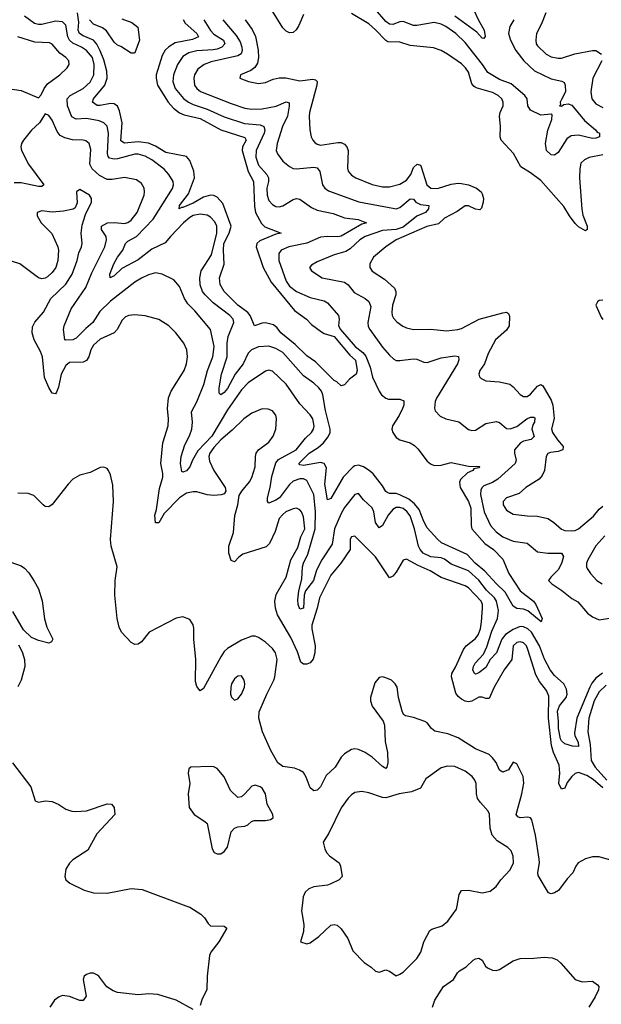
# Model space of a CAD drawing. Header units: inches. Extents: x 1843162 to 1959474, y 907081 to 1016326.
# Tile 669 of 684: x 1942181 to 1945562, y 999427 to 1005150. Entities that reach past the tile are written whole.
import ezdxf

# ---------------------------------------------------------------- set-up
doc = ezdxf.new("R2010")
doc.units = ezdxf.units.IN
doc.header["$MEASUREMENT"] = 0
doc.layers.add('B9040', color=7, linetype='Continuous')
doc.layers.add('B9949', color=7, linetype='Continuous')

msp = doc.modelspace()

# ---------------------------------------------------------------- linework, layer by layer
at = {"layer": 'B9040', "color": 5}
for points, elevation in [([(1943131.9, 1005151.9), (1943142.7, 1005130), (1943210.7, 1005070), (1943220.2, 1005050), (1943185.5, 1005034.5), (1943085.2, 1005014.8), (1943047.9, 1004992.1), (1943027.3, 1004972.7), (1943010, 1004941.1), (1942975.3, 1004830), (1942973.6, 1004810), (1942982.4, 1004770), (1943044.3, 1004670), (1943075.4, 1004635.4), (1943109.2, 1004609.2), (1943137.8, 1004597.8), (1943230, 1004576.3), (1943350, 1004510.5), (1943490, 1004466), (1943496.8, 1004450), (1943477, 1004410), (1943474.4, 1004390), (1943508.3, 1004268.3), (1943539.4, 1004210), (1943546.4, 1004066.4), (1943552.5, 1004030), (1943586.1, 1003966.1), (1943605.9, 1003945.9), (1943701, 1003910), (1943670, 1003903.1), (1943576.4, 1003863.6), (1943559.8, 1003850), (1943556.4, 1003830), (1943595.6, 1003710), (1943643.7, 1003623.6), (1943779.2, 1003459.2), (1943848.7, 1003410), (1943878, 1003378), (1943934.7, 1003334.7), (1943950, 1003325.6), (1944010, 1003308.2), (1944099.8, 1003199.8), (1944133.4, 1003170), (1944143, 1003110), (1944136.3, 1003090), (1944099.1, 1003060.9), (1944070, 1003028), (1944050, 1003022), (1944024.9, 1003044.9), (1944010, 1003052.3), (1943900.3, 1003160.3), (1943850, 1003196), (1943782.4, 1003262.4), (1943699.5, 1003330), (1943678.4, 1003358.4), (1943656.9, 1003376.9), (1943610, 1003388.5), (1943590, 1003386.3), (1943546.6, 1003370), (1943521.4, 1003430), (1943507.3, 1003447.3), (1943449.2, 1003490), (1943369.8, 1003570), (1943345.6, 1003610), (1943341.7, 1003650), (1943370.4, 1003729.6), (1943365.9, 1003810), (1943368.4, 1003850), (1943399.4, 1003910), (1943409.9, 1003950), (1943362.5, 1004082.5), (1943330, 1004118.8), (1943310, 1004128.2), (1943290, 1004130.5), (1943250, 1004119.1), (1943190, 1004084.1), (1943130, 1004058.9), (1943121.1, 1004058.9), (1943108.2, 1004050), (1943109.2, 1004070), (1943163.1, 1004136.9), (1943196.7, 1004230), (1943193.1, 1004270), (1943170, 1004332.1), (1943150, 1004354.5), (1943030, 1004378.8), (1942970, 1004414.2), (1942930, 1004431.6), (1942870, 1004440.3), (1942790, 1004431.6), (1942770, 1004446.6), (1942776.7, 1004550), (1942761.1, 1004621.1), (1942750, 1004647.7), (1942730, 1004661.1), (1942710, 1004662.9), (1942650, 1004650.4), (1942631.6, 1004651.6), (1942603.7, 1004670), (1942609.9, 1004690), (1942676.1, 1004770), (1942690.6, 1004810), (1942687.4, 1004850), (1942670, 1004916), (1942650, 1004969.9), (1942630, 1005008.3), (1942610, 1005031), (1942550, 1005055.7), (1942528, 1005070), (1942522.1, 1005090), (1942524.7, 1005135.3), (1942517.5, 1005190)], 420), ([(1943830, 1005181.1), (1943803.9, 1005116.1), (1943789, 1005091), (1943770, 1005075.3), (1943750, 1005073.8), (1943730, 1005083.2), (1943710, 1005101.8), (1943650, 1005199.8)], 480), ([(1945570, 1004364.9), (1945491.3, 1004348.7), (1945463.9, 1004336.1), (1945443.2, 1004316.8), (1945436, 1004284), (1945435.4, 1004230), (1945448, 1004048.1), (1945454.7, 1004014.7), (1945479.3, 1003950), (1945480.3, 1003930), (1945470, 1003922.7), (1945430, 1003946.3), (1945410, 1003965.6), (1945376.1, 1004010), (1945343.5, 1004063.5), (1945210, 1004214.6), (1945150, 1004259.7), (1945093.9, 1004293.9), (1945052.2, 1004372.2), (1944979.3, 1004450), (1944972.9, 1004470), (1944976, 1004530), (1944970.9, 1004590), (1944973.5, 1004610), (1944990.9, 1004650), (1944991.8, 1004670), (1944984.5, 1004690), (1944962.7, 1004710), (1944930, 1004726.6), (1944834.4, 1004754.4), (1944822.1, 1004762.1), (1944810, 1004777.7), (1944790, 1004844), (1944773.3, 1004870), (1944750, 1004893.4), (1944667.8, 1004950), (1944630, 1004971.5), (1944586, 1004986), (1944450, 1005000.2), (1944390, 1005019.9), (1944321.7, 1005021.7), (1944308.4, 1005028.4), (1944250, 1005091.9), (1944210, 1005125.7), (1944110, 1005186.5)], 480), ([(1945052.9, 1005150), (1945030.9, 1005110), (1945023.2, 1005070), (1945034.6, 1005030), (1945065, 1004970), (1945111.3, 1004911.3), (1945173.1, 1004853.1), (1945270, 1004805.3), (1945333.2, 1004793.2), (1945345.5, 1004785.5), (1945352.4, 1004770), (1945354, 1004730), (1945330, 1004685.6), (1945323.5, 1004670), (1945324.1, 1004655.9), (1945318.8, 1004650), (1945330, 1004646.7), (1945343.5, 1004656.5), (1945370, 1004661.8), (1945390, 1004653.5), (1945463.3, 1004563.4), (1945527.7, 1004510), (1945537.1, 1004497.1), (1945551.3, 1004490), (1945551.3, 1004470), (1945530, 1004460.9), (1945510, 1004459.6), (1945430, 1004479), (1945385.8, 1004474.2), (1945361.7, 1004458.3), (1945310, 1004378.9), (1945290, 1004362.5), (1945270, 1004363.8), (1945243.4, 1004390), (1945236.7, 1004430), (1945250, 1004507.7), (1945274.2, 1004570), (1945277, 1004597), (1945270, 1004601.3), (1945210, 1004594.2), (1945150, 1004623.8), (1945135.4, 1004650), (1945130.6, 1004690), (1945116.5, 1004710), (1945037.2, 1004777.2), (1944970, 1004801.7), (1944902.3, 1004842.3), (1944871.5, 1004890), (1944770, 1005017), (1944716, 1005070), (1944658, 1005110), (1944630, 1005124.7), (1944590, 1005133.7), (1944490, 1005115.8), (1944470, 1005117.1), (1944410, 1005139.3), (1944390, 1005136.9), (1944350, 1005121.3), (1944330, 1005123.4), (1944310, 1005139.9), (1944248.9, 1005210)], 460), ([(1944819.4, 1005210), (1944847.2, 1005147.2), (1944880.2, 1005090), (1944887.3, 1005052.7), (1944878.4, 1005041.6), (1944870, 1005043), (1944837.9, 1005077.9), (1944709.9, 1005170)], 440), ([(1945238.4, 1005190), (1945213.9, 1005126.1), (1945185, 1005070), (1945181.5, 1005030), (1945183.6, 1005010), (1945190, 1004998), (1945240.3, 1004950), (1945270, 1004933.4), (1945310, 1004926), (1945330, 1004927), (1945408.1, 1004951.9), (1945510, 1004971.3), (1945530.4, 1004970), (1945562, 1004950)], 480), ([(1943251.6, 1005150), (1943290, 1005087.4), (1943310, 1005066.8), (1943365.8, 1005030), (1943373.5, 1005010), (1943355.3, 1004990), (1943330, 1004979.6), (1943305.7, 1004974.3), (1943210, 1004969.9), (1943163.5, 1004956.5), (1943130, 1004935.9), (1943098.1, 1004890), (1943075.5, 1004830), (1943071.7, 1004790), (1943084.5, 1004750), (1943132.5, 1004692.4), (1943162.5, 1004670), (1943190, 1004656.6), (1943270, 1004630.1), (1943370, 1004585.1), (1943487.1, 1004547.1), (1943578.2, 1004538.2), (1943600.2, 1004530), (1943606.4, 1004510), (1943602.2, 1004490), (1943555.5, 1004390), (1943554.2, 1004350), (1943570, 1004303.5), (1943618.3, 1004250), (1943626.9, 1004230), (1943627.4, 1004210), (1943618.3, 1004170), (1943619.3, 1004130), (1943630, 1004098.3), (1943650, 1004075), (1943670, 1004064), (1943690, 1004062), (1943710, 1004067.8), (1943770, 1004103.9), (1943791.1, 1004111.1), (1943810, 1004106.5), (1943878.1, 1004058.1), (1943910, 1004043), (1944004.2, 1004024.2), (1944070, 1003998.2), (1944147.6, 1003987.6), (1944197.3, 1003970), (1944170, 1003961.4), (1944050, 1003891.7), (1944030, 1003887.4), (1943970, 1003889.2), (1943930, 1003885.1), (1943850, 1003851.8), (1943744.9, 1003830), (1943701.8, 1003810), (1943687.8, 1003790), (1943687.1, 1003750), (1943729.6, 1003630), (1943750, 1003600.2), (1943790, 1003570.8), (1943870, 1003536.1), (1943950, 1003516.3), (1943970, 1003504.9), (1944034.2, 1003430), (1944038.4, 1003410), (1944033.4, 1003370), (1944045.2, 1003350), (1944131.8, 1003250), (1944175.4, 1003215.4), (1944193.6, 1003193.6), (1944218.1, 1003130), (1944232, 1003072), (1944270, 1002990.4), (1944284.4, 1002970), (1944308.5, 1002950), (1944324.1, 1002944.1), (1944390, 1002944), (1944414.7, 1002934.7), (1944414.3, 1002910), (1944406.3, 1002890), (1944386.7, 1002850), (1944348.2, 1002790), (1944345, 1002770), (1944350.2, 1002750), (1944370, 1002721.8), (1944390, 1002708.6), (1944450, 1002690.2), (1944475.7, 1002675.7), (1944496.1, 1002656.1), (1944550, 1002583.9), (1944568, 1002568.1), (1944590, 1002558.6), (1944630, 1002560.2), (1944690, 1002576.1), (1944790, 1002554.7), (1944853.7, 1002553.7), (1944855.5, 1002550), (1944850, 1002546), (1944821.6, 1002538.4), (1944814.8, 1002530), (1944784.5, 1002515.5), (1944743.3, 1002476.6), (1944737.9, 1002462.1), (1944741.3, 1002430), (1944790, 1002348.6), (1944803.8, 1002310), (1944805.4, 1002210), (1944810.1, 1002190), (1944884.8, 1002104.8), (1944935.9, 1002070), (1944990, 1002014), (1945023.9, 1001930), (1945090.2, 1001830.2), (1945167.3, 1001770), (1945182, 1001750), (1945218.4, 1001670), (1945212, 1001650), (1945134.5, 1001714.5), (1945110, 1001724.2), (1945070, 1001726.9), (1945050, 1001740.5), (1945003.1, 1001823.1), (1944952.5, 1001870), (1944884, 1001944), (1944828.5, 1001990), (1944781.2, 1002041.2), (1944633.5, 1002110), (1944608.8, 1002130), (1944550, 1002195.9), (1944530, 1002232.9), (1944502.9, 1002303), (1944476.4, 1002336.4), (1944442.1, 1002362.1), (1944390, 1002389), (1944370, 1002395.9), (1944330, 1002396.4), (1944320.4, 1002400.4), (1944310, 1002408), (1944290, 1002440.5), (1944235, 1002510), (1944213.1, 1002530), (1944179.6, 1002550), (1944150, 1002560.7), (1944130, 1002557.6), (1944119.3, 1002550), (1944060.8, 1002490), (1943990, 1002366), (1943970, 1002358.3), (1943955.6, 1002450), (1943964.3, 1002544.3), (1943951.6, 1002570), (1943930, 1002576.9), (1943830, 1002558.1), (1943810, 1002563.1), (1943804.1, 1002570), (1943863, 1002630), (1943916, 1002664), (1943946.7, 1002690), (1943974.5, 1002725.5), (1943985.6, 1002750), (1943985.8, 1002770), (1943957.8, 1002877.8), (1943943.7, 1002970), (1943936.3, 1002990), (1943920.7, 1003010), (1943890, 1003037.5), (1943830, 1003079.2), (1943710, 1003214.5), (1943670, 1003239.6), (1943630, 1003252.7), (1943570, 1003247.5), (1943529, 1003231), (1943509.3, 1003210.7), (1943479.7, 1003150), (1943433.6, 1003090), (1943390, 1003005.9), (1943370, 1002982.6), (1943350, 1002969.8), (1943340, 1002980), (1943339.9, 1003010), (1943353.5, 1003090), (1943387, 1003190), (1943387.1, 1003270), (1943392.1, 1003307.9), (1943425.2, 1003390), (1943421.7, 1003410), (1943403.4, 1003430), (1943305, 1003504.9), (1943258.5, 1003550), (1943243.2, 1003570), (1943230, 1003609.5), (1943227.7, 1003650), (1943235.4, 1003690), (1943296, 1003784), (1943327.2, 1003910), (1943326.3, 1003950), (1943314.6, 1003974.6), (1943290, 1004001.5), (1943270, 1004013.3), (1943230, 1004019), (1943190, 1004011.1), (1943170, 1004000.3), (1943133.7, 1003970), (1943057.5, 1003890), (1943027.6, 1003852.4), (1942950, 1003815.3), (1942870, 1003753.4), (1942775.8, 1003704.2), (1942730, 1003660.7), (1942707, 1003650), (1942704.4, 1003670), (1942727.9, 1003730), (1942750, 1003769.2), (1942780.6, 1003810), (1942795.9, 1003850), (1942810, 1003863), (1942860.8, 1003890), (1942957.1, 1003990), (1943069.7, 1004169.7), (1943075, 1004190), (1943073.3, 1004210), (1943048.2, 1004250), (1943020.5, 1004280.5), (1942950, 1004335), (1942910, 1004357.2), (1942870, 1004367.6), (1942850, 1004368), (1942750, 1004341.5), (1942730, 1004339.4), (1942704.1, 1004344.1), (1942695, 1004355), (1942691.3, 1004371.3), (1942697.1, 1004490), (1942690, 1004531.6), (1942670.3, 1004550.3), (1942642.9, 1004562.9), (1942570, 1004574.9), (1942510, 1004571.9), (1942484.9, 1004584.9), (1942459.4, 1004650), (1942457.5, 1004690), (1942474.2, 1004710), (1942550.8, 1004750), (1942590, 1004786), (1942612.3, 1004830), (1942614.3, 1004890), (1942603.6, 1004930), (1942570.5, 1004970), (1942541, 1004990), (1942490, 1005014.3), (1942470.8, 1005030.8), (1942460.9, 1005050), (1942450, 1005117.4), (1942430, 1005138.1), (1942390, 1005141.8), (1942310, 1005122.6), (1942290, 1005121.7), (1942268.1, 1005128.1), (1942210, 1005169.9)], 440), ([(1942774.1, 1005154.1), (1942833, 1005133.1), (1942867.2, 1005107.2), (1942877.8, 1005030), (1942850, 1004957.6), (1942844.4, 1004955.6), (1942830, 1004955.1), (1942770, 1004994), (1942750, 1005002), (1942730, 1005020.3), (1942685.6, 1005085.6), (1942662.3, 1005102.3), (1942610, 1005124.3), (1942587.2, 1005150)], 380), ([(1943361.2, 1005150), (1943438.7, 1005058.7), (1943461.8, 1005021.8), (1943473.3, 1004990), (1943474.9, 1004970), (1943468.4, 1004951.6), (1943450, 1004940.6), (1943294.9, 1004905.1), (1943254.3, 1004890), (1943216.8, 1004863.2), (1943197.8, 1004830), (1943192.5, 1004810), (1943197.8, 1004770), (1943210.2, 1004750), (1943231.9, 1004731.9), (1943410, 1004661.9), (1943490, 1004636.1), (1943530, 1004629.1), (1943590, 1004631.7), (1943672.5, 1004647.5), (1943730, 1004673.4), (1943747, 1004667), (1943748.2, 1004648.2), (1943738.7, 1004590), (1943709.1, 1004530), (1943677.1, 1004430), (1943672.1, 1004390), (1943678.8, 1004370), (1943710, 1004328.3), (1943750, 1004295.9), (1943770, 1004285.6), (1943790, 1004282.2), (1943890, 1004292.7), (1943910, 1004288), (1943926.6, 1004266.6), (1943941.3, 1004190), (1943955.5, 1004170), (1943975.9, 1004156), (1944151.9, 1004091.9), (1944350, 1004053.9), (1944370, 1004051.4), (1944390, 1004058.2), (1944450, 1004109.2), (1944470, 1004106.7), (1944483.5, 1004090), (1944510, 1004075.7), (1944559.1, 1004070), (1944557.5, 1004050), (1944539.3, 1004030), (1944490, 1004008.1), (1944410, 1003943.8), (1944370, 1003931.3), (1944290, 1003925.2), (1944189.3, 1003890), (1944157.7, 1003870), (1944101.5, 1003818.5), (1944077.3, 1003802.7), (1944010, 1003784), (1943910, 1003742.2), (1943877, 1003723), (1943865.5, 1003710), (1943877.1, 1003690), (1943939.1, 1003650), (1944070, 1003624.7), (1944089.5, 1003609.5), (1944125.1, 1003565.1), (1944190, 1003530.2), (1944211.3, 1003511.3), (1944222, 1003482), (1944203.8, 1003390), (1944207.4, 1003367.4), (1944215.5, 1003350), (1944290, 1003247.4), (1944330, 1003199.5), (1944356.4, 1003176.4), (1944370, 1003169.1), (1944390, 1003168), (1944470, 1003178.2), (1944490, 1003175.8), (1944530, 1003159.3), (1944550, 1003157.6), (1944630, 1003184.7), (1944710, 1003196.5), (1944732.6, 1003192.6), (1944733.7, 1003173.7), (1944725, 1003150), (1944603.3, 1002950), (1944595.7, 1002930), (1944591.3, 1002891.3), (1944596.2, 1002876.2), (1944625.6, 1002845.6), (1944658.8, 1002830), (1944733, 1002813), (1944790, 1002767), (1944810, 1002761.1), (1944830, 1002764.9), (1944890, 1002801.8), (1944950, 1002814.2), (1944970, 1002807.6), (1945010, 1002774.5), (1945032.6, 1002772.6), (1945070, 1002785.3), (1945129.8, 1002830), (1945150, 1002839.6), (1945170, 1002840.2), (1945175.2, 1002835.2), (1945173, 1002810), (1945164.1, 1002795.9), (1945158, 1002770), (1945172.1, 1002727.9), (1945154.6, 1002710), (1945110, 1002700.8), (1945092.2, 1002690), (1945056.9, 1002650), (1945056.5, 1002630), (1945066.2, 1002590), (1945062, 1002570), (1944961, 1002479), (1944930, 1002460.4), (1944879.5, 1002440.5), (1944868.5, 1002431.5), (1944862.4, 1002417.6), (1944859.4, 1002390), (1944881.7, 1002290), (1944917.9, 1002210), (1944950, 1002173.5), (1944990, 1002144.6), (1945050, 1002119.5), (1945130, 1002107.9), (1945190, 1002057.6), (1945251.5, 1002048.5), (1945330.7, 1002050), (1945342.8, 1002030), (1945330, 1001988.4), (1945310, 1001952.8), (1945267.8, 1001910), (1945254.9, 1001890), (1945274, 1001870), (1945332.1, 1001832), (1945390, 1001786), (1945425.4, 1001765.4), (1945480.6, 1001700.6), (1945510, 1001679.2), (1945550, 1001662.2), (1945610, 1001671.7)], 460), ([(1943491.2, 1005150), (1943532.3, 1005092.3), (1943552.2, 1005052.2), (1943567.5, 1004972.5), (1943569.5, 1004930), (1943563.1, 1004896.9), (1943547.7, 1004872.3), (1943524.9, 1004855.1), (1943465.5, 1004830), (1943460.7, 1004810), (1943511.3, 1004790), (1943570, 1004778.9), (1943610, 1004785.3), (1943655.5, 1004804.4), (1943690, 1004812.9), (1943728.9, 1004811.1), (1943810, 1004794.2), (1943884.8, 1004804.8), (1943900.2, 1004800.2), (1943910.1, 1004790.1), (1943908.8, 1004770), (1943865.2, 1004610), (1943863.2, 1004590), (1943868.1, 1004510), (1943875.6, 1004470), (1943884.6, 1004450), (1943896.8, 1004436.8), (1943910, 1004427.2), (1943930, 1004421.1), (1944030, 1004436.1), (1944050, 1004435.5), (1944070, 1004426.7), (1944082.9, 1004410), (1944090.1, 1004390), (1944086.5, 1004286.5), (1944091.3, 1004270), (1944110, 1004246.9), (1944134.4, 1004230), (1944230, 1004192.1), (1944290, 1004178.1), (1944330, 1004178.4), (1944390, 1004194.6), (1944430, 1004217.2), (1944454.8, 1004250), (1944470, 1004290.3), (1944491, 1004311), (1944510, 1004304.6), (1944515.4, 1004295.4), (1944548.5, 1004190), (1944570, 1004170.9), (1944610, 1004168.3), (1944690, 1004194.1), (1944730, 1004199.9), (1944750, 1004198.1), (1944790, 1004190.1), (1944836.1, 1004170), (1944863.2, 1004150), (1944870, 1004138.7), (1944877.1, 1004110), (1944875.1, 1004090), (1944865.2, 1004054.8), (1944855, 1004045), (1944830, 1004048.1), (1944790, 1004068.7), (1944770, 1004068.7), (1944724.3, 1004035.7), (1944650, 1003995.5), (1944616.3, 1003963.7), (1944547.9, 1003947.9), (1944369.2, 1003870), (1944310.2, 1003830), (1944238.5, 1003770), (1944217.2, 1003730), (1944215.5, 1003710), (1944230, 1003688.3), (1944302.2, 1003642.2), (1944360.2, 1003590), (1944367.7, 1003570), (1944366.8, 1003550), (1944348.2, 1003490), (1944343.8, 1003450), (1944346.7, 1003430), (1944354.4, 1003414.4), (1944373.6, 1003393.6), (1944408, 1003368), (1944430, 1003358.2), (1944470, 1003349.4), (1944570.2, 1003350.2), (1944662, 1003342), (1944728.4, 1003348.4), (1944750, 1003354.8), (1944852.6, 1003410), (1944990, 1003446.8), (1945010.2, 1003450.2), (1945022.3, 1003442.3), (1945027.5, 1003427.5), (1945026, 1003370), (1945010, 1003344.8), (1944946, 1003290), (1944904.2, 1003210), (1944883.5, 1003150), (1944855.6, 1003110), (1944848.9, 1003090), (1944853.5, 1003073.5), (1944863.4, 1003063.4), (1944890.2, 1003050.2), (1944970, 1003045.7), (1945030, 1003031.1), (1945050, 1003016.5), (1945090, 1002971.6), (1945110, 1002959.6), (1945130, 1002960.2), (1945150, 1002973.4), (1945190, 1003018.8), (1945210, 1003030.2), (1945222.4, 1003022.4), (1945270, 1002938.3), (1945279.6, 1002910), (1945287.5, 1002832.5), (1945272.2, 1002772.2), (1945278.3, 1002750), (1945307.3, 1002707.3), (1945340.7, 1002670), (1945339, 1002650), (1945333.1, 1002646.9), (1945310, 1002639.3), (1945265.5, 1002634.5), (1945250, 1002627.6), (1945241.2, 1002610), (1945232, 1002530), (1945218.9, 1002501.1), (1945200.7, 1002479.3), (1945122.6, 1002430), (1945085, 1002395), (1945010.2, 1002369.8), (1944991.8, 1002350), (1944991.6, 1002330), (1945010, 1002299.5), (1945050, 1002276.2), (1945130, 1002265.6), (1945190, 1002263.8), (1945250, 1002250.2), (1945284.2, 1002230), (1945330, 1002188.1), (1945350, 1002180.2), (1945390, 1002179), (1945410, 1002181.3), (1945430, 1002191), (1945515.8, 1002264.2), (1945550, 1002304.7), (1945570, 1002321.5)], 480), ([(1941970, 1004770.7), (1942190, 1004737.8), (1942290, 1004694.9), (1942306.3, 1004713.7), (1942323.9, 1004750), (1942343.2, 1004776.8), (1942415.4, 1004830), (1942457.4, 1004870), (1942468, 1004890), (1942467.8, 1004910), (1942449.6, 1004930), (1942415.4, 1004955.4), (1942370, 1005007.8), (1942355, 1005015), (1942270, 1005019.5), (1942170, 1005049.9)], 460), ([(1945564.7, 1004910), (1945512.7, 1004810), (1945500.6, 1004730), (1945507.5, 1004690), (1945530, 1004661.3), (1945570, 1004638.9)], 480), ([(1945568.8, 1001351.2), (1945530, 1001322.2), (1945507, 1001293), (1945495.4, 1001270), (1945420.3, 1001090), (1945405.3, 1001005.3), (1945407.2, 1000987.2), (1945427.8, 1000950), (1945430, 1000925.6), (1945393.4, 1000926.6), (1945350, 1000939.9), (1945330, 1000958.7), (1945324.7, 1000970), (1945312.6, 1001030), (1945313.7, 1001070), (1945307.6, 1001130), (1945318.5, 1001161.5), (1945358.2, 1001210), (1945362.5, 1001230), (1945358.6, 1001258.6), (1945343.2, 1001290), (1945290, 1001337.8), (1945263.6, 1001370), (1945232, 1001432), (1945201.9, 1001510), (1945155.2, 1001590), (1945133.9, 1001610), (1945110, 1001621.1), (1945090, 1001622.1), (1945050, 1001605.1), (1945004.5, 1001575.5), (1944983.6, 1001550), (1944952.3, 1001470), (1944916.1, 1001430), (1944890, 1001384.4), (1944850, 1001353.3), (1944830, 1001345.8), (1944824, 1001350), (1944815.4, 1001370), (1944819.3, 1001390), (1944829.3, 1001410), (1944877.5, 1001462.5), (1944896.2, 1001503.8), (1944924.7, 1001595.3), (1944957.6, 1001670), (1944963.3, 1001716.7), (1944953.1, 1001770), (1944940.5, 1001790), (1944894.8, 1001834.8), (1944850, 1001891.9), (1944790, 1001946.7), (1944690, 1001985.9), (1944650, 1002015.1), (1944630, 1002021.8), (1944570, 1002028.4), (1944526.8, 1002050), (1944509.1, 1002070), (1944499, 1002090), (1944476.3, 1002190), (1944450, 1002266.3), (1944432.1, 1002292.1), (1944410, 1002309.4), (1944390, 1002315.1), (1944370, 1002314), (1944350, 1002302.9), (1944322.2, 1002270), (1944290, 1002209.7), (1944270, 1002196.8), (1944250, 1002226.6), (1944239.2, 1002290), (1944230, 1002312.2), (1944180, 1002360), (1944150, 1002396.3), (1944130, 1002389.7), (1944070, 1002313.7), (1944050, 1002279.8), (1944011.5, 1002190), (1943997.9, 1002102.1), (1943937.2, 1002010), (1943907.2, 1001950), (1943888, 1001890), (1943841.7, 1001830), (1943835.4, 1001804.6), (1943830.1, 1001730), (1943810, 1001723.6), (1943799.8, 1001750), (1943798.2, 1001778.2), (1943803.4, 1001830), (1943821.7, 1001898.3), (1943824.8, 1001970), (1943830, 1001990), (1943856, 1002044), (1943897.9, 1002190), (1943899.8, 1002290), (1943891.1, 1002390), (1943850.8, 1002470.8), (1943830, 1002480.5), (1943810, 1002480.7), (1943770, 1002467.2), (1943750, 1002448.4), (1943690.7, 1002370), (1943670, 1002357.3), (1943630, 1002340.5), (1943622.2, 1002350), (1943622.4, 1002370), (1943637.5, 1002430), (1943646.2, 1002493.8), (1943670, 1002573.2), (1943686.4, 1002593.6), (1943789, 1002650), (1943842, 1002718), (1943877.3, 1002750), (1943889.9, 1002770), (1943892.1, 1002787.9), (1943885.6, 1002830), (1943870, 1002853.3), (1943810, 1002918), (1943730, 1003031), (1943650, 1003107.4), (1943630, 1003112.8), (1943610, 1003107.4), (1943510, 1003039.8), (1943470, 1002997.8), (1943390, 1002882.4), (1943299, 1002730), (1943216.7, 1002643.3), (1943185.7, 1002590), (1943170, 1002551.1), (1943150, 1002527.8), (1943130, 1002519.7), (1943124.4, 1002524.4), (1943116.2, 1002570), (1943120.8, 1002610), (1943141.8, 1002678.2), (1943169.1, 1002730.9), (1943182.2, 1002770), (1943185.8, 1002810), (1943179, 1002870), (1943211.2, 1002928.8), (1943251.6, 1003030), (1943273.2, 1003110), (1943303.9, 1003190), (1943311.3, 1003250), (1943289.8, 1003350), (1943198.6, 1003458.6), (1943158, 1003498), (1943139.5, 1003530), (1943110, 1003599.6), (1943077.1, 1003637.1), (1943010, 1003671), (1942970, 1003679.1), (1942930, 1003667.2), (1942890, 1003647.4), (1942850, 1003623.5), (1942710, 1003514.5), (1942646.3, 1003453.7), (1942606.2, 1003390), (1942565, 1003355), (1942510, 1003298.2), (1942490, 1003289.2), (1942450, 1003286.8), (1942443.6, 1003290), (1942435.6, 1003350), (1942439.8, 1003370), (1942480.5, 1003470), (1942565.9, 1003594.1), (1942601, 1003679), (1942675.9, 1003830), (1942685.4, 1003870), (1942684.7, 1003890), (1942657.5, 1003930), (1942656, 1003950), (1942691.7, 1003968.3), (1942731.5, 1003971.5), (1942790, 1003965.9), (1942810, 1003971), (1942830, 1003984.8), (1942864.5, 1004030), (1942903.9, 1004130), (1942907.2, 1004150), (1942904, 1004170), (1942890, 1004198.4), (1942859.6, 1004219.6), (1942790, 1004233.3), (1942719.4, 1004220.6), (1942690, 1004221.3), (1942644.9, 1004244.9), (1942603.4, 1004283.4), (1942589.9, 1004309.9), (1942594.7, 1004394.7), (1942585.3, 1004430), (1942565.6, 1004445.6), (1942549.9, 1004449.9), (1942488.7, 1004451.3), (1942443.4, 1004463.4), (1942417.5, 1004477.5), (1942399.8, 1004499.8), (1942370, 1004565.6), (1942350, 1004594), (1942330, 1004602.7), (1942296.9, 1004550), (1942250, 1004508.7), (1942203.2, 1004450), (1942191, 1004430), (1942187.9, 1004410), (1942192.3, 1004390), (1942231.9, 1004310), (1942321.8, 1004190), (1942310, 1004180.3), (1942290, 1004179.6), (1942190, 1004201.8), (1942150, 1004202.3)], 460), ([(1945570, 1000685.4), (1945513.8, 1000733.8), (1945477.4, 1000757.4), (1945430, 1000773.9), (1945410, 1000768.1), (1945389.5, 1000750.5), (1945363.9, 1000716.1), (1945350, 1000683.5), (1945330, 1000676.4), (1945314.8, 1000710), (1945321, 1000770), (1945317.4, 1000817.4), (1945284.4, 1000890), (1945271.5, 1000931.5), (1945254.1, 1001090), (1945257.6, 1001217.6), (1945242.8, 1001250), (1945203.3, 1001303.3), (1945182.1, 1001342.1), (1945135.2, 1001490), (1945126, 1001510), (1945110, 1001528.1), (1945090, 1001534), (1945070, 1001530.5), (1945050.2, 1001510), (1945040.7, 1001430), (1944996.9, 1001370), (1944938.6, 1001270), (1944910, 1001204.4), (1944890, 1001203.5), (1944870, 1001211.5), (1944850, 1001211.6), (1944810, 1001189), (1944790, 1001185), (1944770, 1001189.1), (1944750, 1001200.3), (1944730, 1001215.3), (1944716.1, 1001236.1), (1944690.5, 1001330), (1944692.7, 1001350), (1944714.3, 1001385.7), (1944761.1, 1001490), (1944775.8, 1001510), (1944830, 1001552.7), (1944846.2, 1001573.8), (1944859.6, 1001610), (1944865.5, 1001650), (1944872, 1001730), (1944871.5, 1001750), (1944864, 1001770), (1944790, 1001848.4), (1944770, 1001859.2), (1944630, 1001907.4), (1944567.3, 1001947.3), (1944497.6, 1001977.6), (1944430, 1002014.2), (1944410, 1002007.8), (1944370, 1001938.7), (1944350, 1001916), (1944330, 1001906.3), (1944250, 1002027.1), (1944130, 1002147), (1944110, 1002144.5), (1944101.7, 1002130), (1944102.6, 1002070), (1944048.2, 1001990), (1943990, 1001920.3), (1943924.4, 1001790), (1943911.1, 1001730), (1943878.7, 1001630), (1943878.7, 1001610), (1943898.1, 1001510), (1943896.3, 1001470), (1943887.2, 1001432.8), (1943870, 1001411.9), (1943850, 1001404.2), (1943830, 1001404.7), (1943816.1, 1001416.1), (1943795.3, 1001475.3), (1943757.9, 1001557.9), (1943680.3, 1001690), (1943667.7, 1001730), (1943663.9, 1001770), (1943671.9, 1001808.1), (1943729.2, 1001910), (1943757.7, 1002010), (1943798.1, 1002081.9), (1943816.1, 1002143.9), (1943839.1, 1002190), (1943830, 1002260.9), (1943819.5, 1002290), (1943810, 1002301.6), (1943790, 1002309.8), (1943770, 1002307.2), (1943728.9, 1002290), (1943710, 1002274.5), (1943690, 1002249.6), (1943665.8, 1002174.2), (1943633.9, 1002106.1), (1943614.1, 1002085.9), (1943477.6, 1002042.4), (1943454.4, 1002025.6), (1943430, 1001999.6), (1943410, 1002007), (1943397.3, 1002050), (1943397.2, 1002090), (1943424, 1002170), (1943431.7, 1002268.3), (1943449.7, 1002330), (1943456.2, 1002383.8), (1943472.6, 1002410), (1943517.2, 1002462.8), (1943531, 1002489), (1943549, 1002550), (1943551.2, 1002610), (1943556.5, 1002630), (1943569.9, 1002650.1), (1943630, 1002694.3), (1943655.3, 1002730), (1943670.5, 1002769.5), (1943674.8, 1002830), (1943670, 1002851.6), (1943650, 1002876.1), (1943625.7, 1002885.7), (1943590, 1002887.2), (1943530, 1002863.5), (1943484.5, 1002830), (1943416.5, 1002763.5), (1943350, 1002707.3), (1943310, 1002663.8), (1943286.9, 1002630), (1943281.5, 1002610), (1943284.4, 1002584.4), (1943310.1, 1002530.1), (1943374.9, 1002430), (1943379.1, 1002410), (1943370, 1002394), (1943352.3, 1002387.7), (1943310, 1002384.4), (1943271.6, 1002388.5), (1943210, 1002405.7), (1943190, 1002406.5), (1943150, 1002397.3), (1943110, 1002369.8), (1943020.7, 1002279.3), (1942990, 1002225.1), (1942970, 1002226), (1942966.3, 1002270), (1942976.6, 1002303.4), (1942994.5, 1002425.5), (1943012.4, 1002490), (1943012.9, 1002512.9), (1943001.6, 1002570), (1943012.4, 1002690), (1943044.4, 1002790), (1943046.2, 1002830), (1943041.1, 1002890), (1943047.1, 1002952.8), (1943062, 1002990), (1943137.7, 1003110), (1943151.4, 1003150), (1943156.8, 1003190), (1943153.6, 1003230), (1943134.8, 1003270), (1943089.8, 1003330), (1943048.6, 1003370), (1942990, 1003407.8), (1942910, 1003428.7), (1942850, 1003435), (1942814.8, 1003430), (1942797.2, 1003422.8), (1942776, 1003404), (1942748.2, 1003350), (1942730.2, 1003330), (1942650, 1003292.8), (1942610, 1003257.7), (1942593.9, 1003230), (1942582.6, 1003190), (1942570, 1003168.7), (1942550, 1003160.2), (1942470, 1003156.5), (1942450, 1003140.8), (1942423.3, 1003090), (1942406.8, 1003013.2), (1942395.3, 1002984.7), (1942390, 1002975.1), (1942370, 1002979.6), (1942350, 1003011.2), (1942324.7, 1003070), (1942314, 1003190), (1942301.9, 1003221.9), (1942264.8, 1003290), (1942254.8, 1003330), (1942255, 1003365), (1942269.1, 1003390.9), (1942318.8, 1003450), (1942361.7, 1003530), (1942450, 1003612.6), (1942486.2, 1003670), (1942515, 1003750), (1942525.5, 1003794.5), (1942541.3, 1003830), (1942544.7, 1003850), (1942538, 1003910), (1942544, 1003956), (1942563.3, 1004016.7), (1942598.7, 1004090), (1942598, 1004110), (1942587, 1004130), (1942530, 1004163.7), (1942510.6, 1004149.4), (1942514.7, 1004085.3), (1942503.6, 1004056.4), (1942492.1, 1004047.9), (1942436.2, 1004036.2), (1942371, 1004031), (1942310, 1004039.6), (1942282.8, 1004030), (1942283, 1004010), (1942306.7, 1003970), (1942367.7, 1003907.7), (1942403.2, 1003830), (1942406.9, 1003810), (1942402.2, 1003750), (1942391.2, 1003710), (1942370, 1003679.7), (1942343.9, 1003656.1), (1942330, 1003647.2), (1942310, 1003642.7), (1942290, 1003649.8), (1942181.6, 1003730), (1942010, 1003785.4)], 480), ([(1945570, 1003519.5), (1945550, 1003517), (1945538.8, 1003510), (1945530.8, 1003490), (1945559.9, 1003419.9), (1945570, 1003406.8)], 520), ([(1945610, 1000267), (1945550, 1000284.2), (1945510, 1000284.2), (1945470, 1000273), (1945428.1, 1000250), (1945413.4, 1000230), (1945396.9, 1000190), (1945363.5, 1000156.5), (1945312.6, 1000087.4), (1945290, 1000073.8), (1945270, 1000068.4), (1945254.3, 1000074.3), (1945195, 1000175), (1945193.3, 1000193.3), (1945202.8, 1000250), (1945200.8, 1000270), (1945179, 1000410), (1945158.5, 1000498.5), (1945150.8, 1000510.8), (1945134, 1000514), (1945089.6, 1000510), (1945076, 1000516), (1945066.6, 1000530), (1945100.2, 1000650), (1945111.3, 1000711.3), (1945107.7, 1000750), (1945070, 1000823.7), (1945050, 1000834), (1945022, 1000790), (1944990, 1000775.9), (1944970, 1000788.6), (1944950, 1000831.6), (1944930, 1000859.8), (1944910, 1000878.4), (1944830, 1000911.9), (1944730, 1000975.4), (1944670, 1000998.2), (1944594.2, 1001014.2), (1944575, 1001030), (1944550, 1001062.6), (1944535.1, 1001070), (1944470, 1001094.3), (1944422.8, 1001102.8), (1944411.2, 1001111.2), (1944403.5, 1001130), (1944382.4, 1001210), (1944374.7, 1001270), (1944362.9, 1001290), (1944342.7, 1001310), (1944310, 1001325.1), (1944290, 1001329.5), (1944270, 1001326.6), (1944245.1, 1001294.9), (1944219.6, 1001210), (1944220.3, 1001190), (1944230, 1001160.5), (1944293.1, 1001073.1), (1944302.4, 1001050), (1944305.7, 1000954.3), (1944319.1, 1000890), (1944320.2, 1000830), (1944315.8, 1000804.2), (1944310, 1000797.6), (1944290, 1000808.7), (1944230, 1000863.9), (1944190, 1000890.5), (1944150, 1000907), (1944130, 1000910.9), (1944110, 1000908.4), (1944070, 1000882.2), (1944050, 1000863.5), (1944014, 1000806), (1943963.5, 1000756.5), (1943930, 1000691.1), (1943910, 1000672.1), (1943890, 1000667.1), (1943870, 1000685.1), (1943846.7, 1000746.7), (1943830, 1000774.5), (1943808.5, 1000788.5), (1943779.3, 1000799.3), (1943710, 1000809.9), (1943681.4, 1000830), (1943641.7, 1000901.7), (1943592.3, 1001010), (1943571.2, 1001090), (1943573.7, 1001126.3), (1943617.5, 1001230), (1943657.7, 1001310), (1943664.3, 1001330), (1943678.7, 1001430), (1943667.8, 1001470), (1943650, 1001494.3), (1943610, 1001531.9), (1943570, 1001559.8), (1943550, 1001567.4), (1943530, 1001567.4), (1943470, 1001544.1), (1943390, 1001495.5), (1943370, 1001477.2), (1943350, 1001446.8), (1943250, 1001263), (1943230, 1001249.5), (1943210, 1001274.5), (1943203, 1001303), (1943204.4, 1001430), (1943193.2, 1001550), (1943192.5, 1001612.5), (1943190, 1001631.8), (1943170, 1001664), (1943130, 1001678.7), (1943090, 1001670.9), (1942934.4, 1001590), (1942890, 1001533.3), (1942870, 1001520.5), (1942850, 1001518.9), (1942830, 1001529.7), (1942772.1, 1001590), (1942759.3, 1001619.3), (1942748.8, 1001668.8), (1942734.7, 1001805.3), (1942736.4, 1001890), (1942747.7, 1001970), (1942713.5, 1002090), (1942709, 1002129), (1942727.2, 1002350), (1942723.5, 1002443.5), (1942710, 1002504), (1942698.4, 1002530), (1942690, 1002540.9), (1942670, 1002549.5), (1942650, 1002547.6), (1942590, 1002518.5), (1942530, 1002502.2), (1942490, 1002478.3), (1942462.6, 1002450), (1942370, 1002332.8), (1942350, 1002317.4), (1942330, 1002321.1), (1942317.6, 1002330), (1942264.2, 1002384.2), (1942230, 1002395.1), (1942170, 1002396.9)], 520), ([(1945582.5, 1002150), (1945529.3, 1002090.7), (1945484.1, 1002010), (1945475.4, 1001990), (1945475.2, 1001970), (1945479.8, 1001959.8), (1945499.7, 1001930), (1945535.8, 1001890), (1945567, 1001870)], 480), ([(1942130, 1001996.9), (1942190, 1001974.7), (1942210, 1001962.3), (1942234.9, 1001934.9), (1942265.7, 1001885.7), (1942290, 1001842), (1942312, 1001772), (1942326.5, 1001666.5), (1942338.8, 1001618.8), (1942374.8, 1001550), (1942366.4, 1001533.6), (1942350, 1001526), (1942290, 1001542), (1942250, 1001558.4), (1942203.1, 1001603.1), (1942142.4, 1001710)], 520), ([(1942175.4, 1001515.4), (1942196.2, 1001476.2), (1942208.7, 1001430), (1942212, 1001390), (1942190.3, 1001310), (1942170, 1001272)], 520), ([(1945590, 1001282.3), (1945550, 1001243.4), (1945520.3, 1001190), (1945488.7, 1001090), (1945483.7, 1001010), (1945496.7, 1000936.7), (1945503.4, 1000843.4), (1945526, 1000806), (1945593.2, 1000730)], 480), ([(1942139.6, 1000830), (1942245.7, 1000690), (1942271.3, 1000610), (1942290, 1000602), (1942330, 1000608.5), (1942370, 1000606.4), (1942408.8, 1000588.8), (1942450, 1000561.6), (1942484.7, 1000550), (1942507.7, 1000547.7), (1942570, 1000551.4), (1942690, 1000592.2), (1942714.8, 1000590), (1942730.5, 1000570), (1942734, 1000530), (1942630, 1000416.9), (1942577.5, 1000322.5), (1942490, 1000267.3), (1942470, 1000246.6), (1942450, 1000212.7), (1942443.1, 1000170), (1942450.4, 1000150), (1942472.7, 1000130), (1942555.5, 1000090), (1942610, 1000074.2), (1942690, 1000072.6), (1942830, 1000100.2), (1942893.3, 1000093.3), (1943146.1, 1000000)], 520), ([(1944723, 1000000), (1944735.1, 1000064.9), (1944750, 1000088), (1944790, 1000090.4), (1944870, 1000074.8), (1944914.8, 1000085.2), (1944950, 1000110.7), (1944976.9, 1000150), (1945031.7, 1000208.3), (1945050.9, 1000249.1), (1945050, 1000288), (1945038.5, 1000318.5), (1945018.7, 1000338.7), (1944956.5, 1000376.5), (1944927.2, 1000410), (1944916.4, 1000450), (1944912.1, 1000532.1), (1944903.6, 1000550), (1944858.8, 1000598.8), (1944842.8, 1000622.8), (1944835.6, 1000650), (1944833.6, 1000710), (1944826.4, 1000730), (1944811, 1000750), (1944770, 1000782), (1944710, 1000808.7), (1944668.2, 1000811.8), (1944630, 1000801.7), (1944542.6, 1000737.4), (1944510, 1000683.6), (1944458.3, 1000661.7), (1944387.3, 1000650), (1944310, 1000627.2), (1944289.2, 1000629.2), (1944210, 1000656.8), (1944170, 1000663.5), (1944130, 1000656.9), (1944110, 1000643.6), (1944090, 1000625.1), (1944050, 1000569.6), (1943978, 1000422), (1943946, 1000370), (1943954.8, 1000330), (1943964, 1000310), (1943982.8, 1000290), (1944038.8, 1000250), (1944046.8, 1000230), (1944056, 1000170), (1944038, 1000150), (1943990, 1000126.6), (1943970, 1000119.3), (1943890, 1000109.5), (1943862, 1000098), (1943841.3, 1000078.7), (1943828.6, 1000051.4), (1943822.8, 1000000)], 540)]:
    msp.add_lwpolyline(points, dxfattribs=dict(at, elevation=elevation))
at = {"layer": 'B9040', "color": 5, "elevation": 540}
for points in [[(1943470, 1001335.1), (1943450, 1001334), (1943430, 1001319.5), (1943412.4, 1001290), (1943407.6, 1001270), (1943406, 1001230), (1943412.3, 1001212.3), (1943430, 1001194), (1943450, 1001202), (1943471.2, 1001230), (1943487.8, 1001270), (1943489.6, 1001290), (1943485.1, 1001310)], [(1943290, 1000809.6), (1943175.3, 1000804.7), (1943164.9, 1000795.1), (1943160.7, 1000770), (1943170.5, 1000710), (1943160.5, 1000650), (1943165.5, 1000570), (1943194.8, 1000530), (1943258, 1000490), (1943270, 1000478), (1943300.7, 1000330), (1943311.3, 1000310), (1943330, 1000300.7), (1943350, 1000302), (1943370, 1000314.8), (1943390, 1000341), (1943409.5, 1000430), (1943429.5, 1000450.5), (1943450, 1000458.8), (1943490, 1000462.8), (1943508, 1000470), (1943528, 1000490), (1943544.8, 1000495.2), (1943610, 1000494.9), (1943639.1, 1000500.9), (1943654, 1000510), (1943652.7, 1000530), (1943619.6, 1000590), (1943609.5, 1000650), (1943590, 1000682.7), (1943579, 1000690), (1943550, 1000701.2), (1943530, 1000694), (1943490.5, 1000649.5), (1943470, 1000633.2), (1943450, 1000629.3), (1943406, 1000670), (1943370, 1000749.2), (1943330, 1000797), (1943310, 1000807.3)]]:
    msp.add_lwpolyline(points, close=True, dxfattribs=at)
at = {"layer": 'B9949', "color": 5}
for points, elevation in [([(1943146.1, 1000000), (1943170.9, 999990.9), (1943234, 999950), (1943255.5, 999930), (1943275.9, 999895.9), (1943290, 999882.8), (1943370, 999880.7), (1943386, 999870), (1943339.6, 999790), (1943292.6, 999730), (1943284.4, 999710), (1943270.3, 999590.3), (1943268.6, 999511.4), (1943242.3, 999457.7), (1943230, 999419)], 520), ([(1943822.8, 1000000), (1943819.5, 999970), (1943833.4, 999890), (1943830.7, 999850), (1943814, 999790), (1943850, 999778.8), (1943870, 999784), (1943919.1, 999820.9), (1943990, 999886), (1944010, 999891), (1944027.1, 999887.1), (1944050, 999866), (1944089, 999809), (1944118, 999738), (1944184, 999670), (1944223.4, 999643.4), (1944250, 999618.8), (1944270, 999614), (1944310, 999626.4), (1944330, 999619.3), (1944370, 999593), (1944390, 999602.4), (1944410, 999614), (1944490, 999692.4), (1944512.1, 999730), (1944529.7, 999790), (1944564.4, 999855.6), (1944576.4, 999863.6), (1944636.9, 999883.1), (1944669.7, 999910.3), (1944719.4, 999980.6), (1944723, 1000000)], 540), ([(1944581.5, 999410), (1944594.2, 999450), (1944645.4, 999530), (1944703, 999570), (1944725.3, 999610), (1944738, 999622), (1944775.4, 999644.6), (1944816.9, 999683.1), (1944830, 999690.9), (1944850, 999694.3), (1944870, 999682.9), (1944888.7, 999648.7), (1944899.5, 999639.5), (1944930, 999624.4), (1944950, 999623.3), (1944970, 999629.4), (1945050, 999678.8), (1945090, 999693), (1945170, 999694.7), (1945230, 999701.3), (1945276.5, 999696.5), (1945304.3, 999684.3), (1945325.9, 999665.9), (1945410.2, 999570.2), (1945450, 999557.8), (1945510, 999560.3), (1945540.3, 999540.3), (1945546.7, 999530), (1945544.9, 999510), (1945526.8, 999470), (1945489.4, 999410)], 520), ([(1943190, 999397), (1943090, 999451.5), (1942983.8, 999483.8), (1942930, 999488.2), (1942870, 999481.3), (1942750, 999494.7), (1942724.5, 999504.5), (1942688.7, 999528.7), (1942641.6, 999590), (1942630, 999598.3), (1942610, 999607.1), (1942590, 999607.2), (1942570, 999600.4), (1942557, 999590), (1942550.3, 999570), (1942566.8, 999473.2), (1942550.5, 999449.5), (1942530, 999449.6), (1942471.8, 999471.8), (1942430, 999477.2), (1942410, 999469.7), (1942384.2, 999450), (1942356.5, 999410)], 520)]:
    msp.add_lwpolyline(points, dxfattribs=dict(at, elevation=elevation))

doc.saveas('drawing.dxf')
